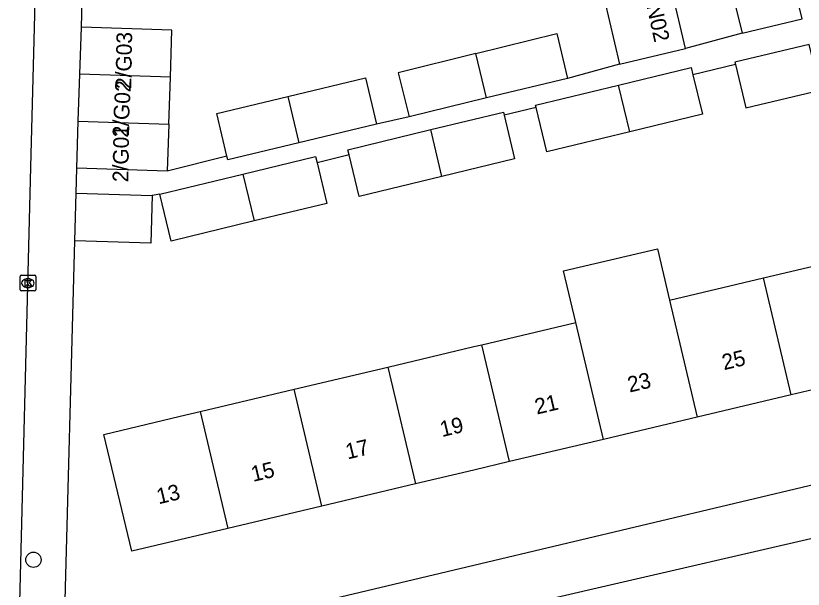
# Model space of a CAD drawing. Extents: x 162026 to 163499, y 387297 to 388169.
# Drawn here: x 162970.8 to 163021, y 387780.4 to 387817 of the extents above; entities that cross this region are included whole.
import ezdxf

# ---------------------------------------------------------------- set-up
doc = ezdxf.new("R2010")
doc.units = 0
for name, color, linetype in [('IMGEO_Boom', 7, 'Continuous'), ('IMGEO_Kolk', 7, 'Continuous'), ('IMGEO_Pand', 7, 'Continuous'), ('IMGEO_Pand_nummerreeks', 7, 'Continuous'), ('IMGEO_Rijbaan_lokaal_open', 7, 'Continuous'), ('IMGEO_Voetpad_open', 7, 'Continuous')]:
    doc.layers.add(name, color=color, linetype=linetype)

msp = doc.modelspace()

# ---------------------------------------------------------------- linework, layer by layer
at = {"layer": 'IMGEO_Boom'}
msp.add_circle((162971.892, 387782.323), 0.489, dxfattribs=at)
at = {"layer": 'IMGEO_Kolk'}
for p, q in [((162971.111, 387800.473), (162971.963, 387800.473)), ((162971.036, 387799.547), (162971.036, 387800.399)), ((162971.524, 387800.253), (162971.549, 387800.253)), ((162972.037, 387800.399), (162972.037, 387799.547)), ((162971.963, 387799.473), (162971.111, 387799.473)), ((162971.547, 387799.693), (162971.522, 387799.693))]:
    msp.add_line(p, q, dxfattribs=at)
for points in [[(162971.111, 387800.473), (162971.963, 387800.473)], [(162971.036, 387799.547), (162971.036, 387800.399)], [(162971.357, 387800.173), (162971.48, 387800.173), (162971.48, 387800.022), (162971.61, 387800.173), (162971.774, 387800.173), (162971.628, 387800.022), (162971.781, 387799.773), (162971.629, 387799.773), (162971.544, 387799.937), (162971.48, 387799.87), (162971.48, 387799.773), (162971.357, 387799.773), (162971.357, 387800.173)], [(162972.037, 387800.399), (162972.037, 387799.547)], [(162971.963, 387799.473), (162971.111, 387799.473)]]:
    msp.add_lwpolyline(points, dxfattribs=at)
for centre, start, end in [((162971.113, 387800.397), 91.552, 178.448), ((162971.113, 387800.397), 91.552, 178.448), ((162971.961, 387800.397), 1.552, 88.448), ((162971.961, 387800.397), 1.552, 88.448), ((162971.113, 387799.549), 181.552, 268.448), ((162971.113, 387799.549), 181.552, 268.448), ((162971.961, 387799.549), 271.552, 358.448), ((162971.961, 387799.549), 271.552, 358.448)]:
    msp.add_arc(centre, 0.0765, start, end, dxfattribs=at)
for centre, major_axis, ratio, start_param, end_param in [((162971.523, 387799.973), (-0.387, 0.002), 0.722429, 4.712389, 7.853982), ((162971.548, 387799.973), (-0.39, 0.002), 0.717154, 1.570796, 4.712389)]:
    msp.add_ellipse(centre, major_axis=major_axis, ratio=ratio, start_param=start_param, end_param=end_param, dxfattribs=at)
at = {"layer": 'IMGEO_Pand'}
for points in [[(163017.112, 387815.912), (163020.932, 387816.842), (163019.778, 387821.575)], [(163016.14, 387819.898), (163017.112, 387815.912)], [(163013.492, 387814.938), (163012.531, 387819.033)], [(163008.319, 387818.025), (163009.275, 387813.948)], [(162974.852, 387813.304), (162974.951, 387816.303)], [(162980.631, 387813.113), (162980.73, 387816.111), (162974.951, 387816.303)], [(163000.111, 387814.622), (163005.277, 387815.905), (163005.975, 387813.038)], [(163022.094, 387812.289), (163021.391, 387815.196), (163016.651, 387814.066), (163016.687, 387813.915)], [(163000.111, 387814.622), (162995.171, 387813.396), (162995.856, 387810.586)], [(163000.79, 387811.788), (163000.111, 387814.622)], [(163009.275, 387813.948), (163013.492, 387814.938)], [(163009.225, 387812.61), (163013.854, 387813.73), (163013.969, 387813.257)], [(163016.687, 387813.915), (163017.344, 387811.156), (163022.094, 387812.289)], [(162974.752, 387810.306), (162974.852, 387813.304)], [(162980.631, 387813.113), (162974.852, 387813.304)], [(162980.531, 387810.115), (162980.631, 387813.113)], [(162988.123, 387811.886), (162993.074, 387813.073), (162993.784, 387810.107)], [(163005.975, 387813.038), (163000.79, 387811.788)], [(163013.969, 387813.257), (163014.576, 387810.749), (163009.933, 387809.625)], [(163003.964, 387811.185), (163003.929, 387811.328), (163009.225, 387812.61)], [(163009.933, 387809.625), (163009.225, 387812.61)], [(162984.241, 387808.074), (162983.588, 387810.799), (162988.123, 387811.886)], [(162988.123, 387811.886), (162988.834, 387808.92)], [(163000.79, 387811.788), (162995.856, 387810.586)], [(163009.933, 387809.625), (163004.65, 387808.347), (163003.964, 387811.185)], [(162997.244, 387809.768), (163001.873, 387810.888), (163001.921, 387810.691)], [(163001.921, 387810.691), (163002.595, 387807.907), (162997.952, 387806.783)], [(162974.653, 387807.308), (162974.752, 387810.306)], [(162974.752, 387810.306), (162980.531, 387810.115)], [(162980.531, 387810.115), (162980.432, 387807.117)], [(162993.784, 387810.107), (162988.834, 387808.92)], [(162992.029, 387808.152), (162991.948, 387808.486), (162997.244, 387809.768)], [(162997.952, 387806.783), (162997.244, 387809.768)], [(162988.834, 387808.92), (162984.299, 387807.833), (162984.241, 387808.074)], [(162985.262, 387806.925), (162989.891, 387808.045), (162989.985, 387807.658)], [(162997.952, 387806.783), (162992.669, 387805.505), (162992.029, 387808.152)], [(162989.985, 387807.658), (162990.613, 387805.064), (162985.97, 387803.94)], [(162980.432, 387807.117), (162974.653, 387807.308)], [(162979.966, 387805.643), (162985.262, 387806.925)], [(162985.262, 387806.925), (162985.97, 387803.94)], [(162974.536, 387802.68), (162974.628, 387805.707)], [(162979.477, 387805.56), (162979.385, 387802.533), (162974.536, 387802.68)], [(162974.628, 387805.707), (162979.477, 387805.56)], [(162985.97, 387803.94), (162980.687, 387802.662), (162979.966, 387805.643)], [(163006.49, 387797.463), (163005.71, 387800.751), (163011.701, 387802.172), (163012.481, 387798.884)], [(163018.472, 387800.305), (163024.086, 387801.637), (163024.608, 387801.761)], [(163012.481, 387798.884), (163018.472, 387800.305)], [(163020.242, 387792.848), (163018.472, 387800.305)], [(163012.481, 387798.884), (163014.25, 387791.426)], [(163000.5, 387796.042), (163006.49, 387797.463)], [(163008.259, 387790.005), (163006.49, 387797.463)], [(162994.509, 387794.62), (163000, 387795.923), (163000.5, 387796.042)], [(163002.269, 387788.584), (163000.5, 387796.042)], [(162988.518, 387793.199), (162994.509, 387794.62)], [(162994.509, 387794.62), (162996.278, 387787.163)], [(163026.377, 387794.303), (163020.242, 387792.848)], [(162982.528, 387791.778), (162988.518, 387793.199)], [(162990.287, 387785.742), (162988.518, 387793.199)], [(163020.242, 387792.848), (163014.25, 387791.426)], [(162984.297, 387784.321), (162978.161, 387782.865), (162976.392, 387790.323), (162981.257, 387791.477), (162982.528, 387791.778)], [(162982.528, 387791.778), (162984.297, 387784.321)], [(163014.25, 387791.426), (163008.259, 387790.005)], [(163008.259, 387790.005), (163002.269, 387788.584)], [(163002.269, 387788.584), (163000, 387788.046), (162996.278, 387787.163)], [(162996.278, 387787.163), (162990.287, 387785.742)], [(162990.287, 387785.742), (162984.297, 387784.321)]]:
    msp.add_lwpolyline(points, dxfattribs=at)
at = {"layer": 'IMGEO_Rijbaan_lokaal_open'}
for points in [[(162970.763, 387768.558), (162970.938, 387776.236), (162971.732, 387807.368), (162971.959, 387816.293), (162972.284, 387829.041), (162972.293, 387829.231), (162972.34, 387829.664), (162972.427, 387830.091), (162972.551, 387830.509), (162972.712, 387830.913), (162972.908, 387831.302), (162973.138, 387831.672), (162973.401, 387832.02), (162973.693, 387832.343), (162974.013, 387832.638), (162974.359, 387832.904), (162974.726, 387833.137), (162975.113, 387833.337), (162975.517, 387833.502), (162975.933, 387833.63), (162987.196, 387836.551)], [(163017.112, 387815.912), (163013.492, 387814.938)]]:
    msp.add_lwpolyline(points, dxfattribs=at)
at = {"layer": 'IMGEO_Voetpad_open'}
for points in [[(162974.951, 387816.303), (162975.277, 387828.539)], [(163009.275, 387813.948), (163005.975, 387813.038)], [(163016.687, 387813.915), (163013.969, 387813.257)], [(163003.964, 387811.185), (163001.921, 387810.691)], [(162995.856, 387810.586), (162993.784, 387810.107)], [(162984.241, 387808.074), (162980.432, 387807.117)], [(162992.029, 387808.152), (162989.985, 387807.658)], [(162974.628, 387805.707), (162974.653, 387807.308)], [(162979.966, 387805.643), (162979.477, 387805.56)], [(162973.868, 387778.17), (162974.536, 387802.68)], [(163027.742, 387788.56), (163000, 387781.965), (162976.18, 387776.302)], [(163003.083, 387779.431), (163026.84, 387784.914)]]:
    msp.add_lwpolyline(points, dxfattribs=at)

# ---------------------------------------------------------------- texts
at = {"layer": 'IMGEO_Pand_nummerreeks'}
for s, rotation, p in [('13/N02', 282.4582, (163010.598, 387819.494)), ('2/G03', 88.986, (162978.129, 387812.347)), ('2/G02', 86.8779, (162977.927, 387809.241)), ('2/G01', 88.9488, (162977.938, 387806.409)), ('25', 13.3447, (163015.951, 387794.419)), ('23', 13.3442, (163009.924, 387792.99)), ('21', 13.3447, (163004.007, 387791.586)), ('19', 13.3453, (162997.959, 387790.151)), ('17', 13.3453, (162991.932, 387788.721)), ('15', 13.3453, (162985.905, 387787.291)), ('13', 13.3453, (162979.878, 387785.862))]:
    msp.add_text(s, height=1, rotation=rotation, dxfattribs=at).set_placement(p)

doc.saveas('drawing.dxf')
